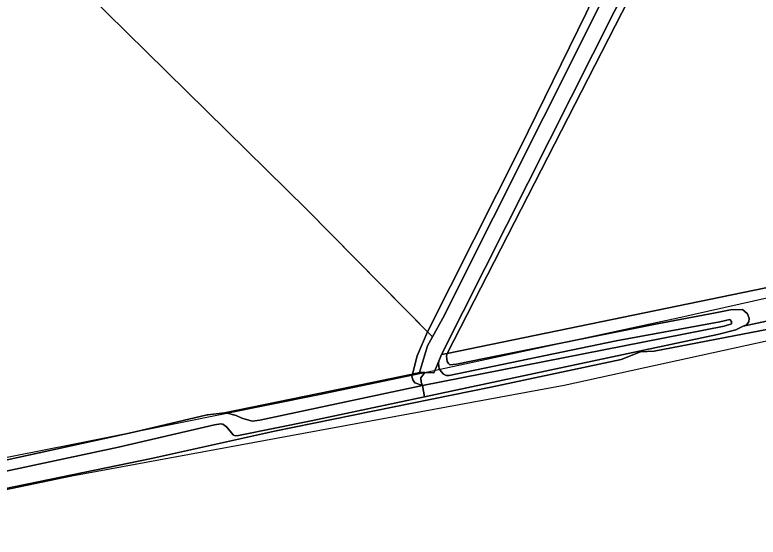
# Model space of a CAD drawing. Extents: x 162879 to 165540, y 384011 to 385181.
# Drawn here: x 163608.1 to 163714.4, y 384087.1 to 384161.7 of the extents above; entities that cross this region are included whole.
import ezdxf

# ---------------------------------------------------------------- set-up
doc = ezdxf.new("R2010")
doc.units = 0
for name, color, linetype in [('IMGEO_Bouwland', 7, 'Continuous'), ('IMGEO_Grasland_agrarisch', 7, 'Continuous'), ('IMGEO_Grasland_overig', 7, 'Continuous'), ('IMGEO_Greppel_droge_sloot', 7, 'Continuous'), ('IMGEO_Hek', 7, 'Continuous'), ('IMGEO_Oever', 7, 'Continuous'), ('IMGEO_Spoorbaan_halfverhard', 7, 'Continuous'), ('IMGEO_Struiken', 7, 'Continuous'), ('IMGEO_Waterloop', 7, 'Continuous')]:
    doc.layers.add(name, color=color, linetype=linetype)

msp = doc.modelspace()

# ---------------------------------------------------------------- linework, layer by layer
at = {"layer": 'IMGEO_Bouwland'}
msp.add_lwpolyline([(163794.91, 384218.78), (163762.51, 384214.71), (163744.98, 384211.21), (163696.26, 384199.93), (163694.8, 384199.6), (163700.88, 384183.88), (163702.16, 384180.42), (163702.07, 384177.18), (163701.6, 384175.2), (163669.93, 384113.34), (163764.07, 384132.73), (163800.48, 384140.23)], dxfattribs=at)
at = {"layer": 'IMGEO_Grasland_agrarisch'}
msp.add_lwpolyline([(163688.91, 384203.3), (163687.95, 384203.1), (163688.59, 384201.03), (163643.49, 384192.85), (163615.03, 384187.69), (163610.51, 384182.07), (163609.74, 384173.4), (163649.77, 384133.98), (163667.08, 384116.41), (163680.31, 384142.65), (163689.8, 384161.99), (163693.49, 384170), (163696.13, 384175.79), (163696.96, 384177.7), (163697.14, 384178.42), (163697.14, 384179.2), (163696.94, 384180.18), (163696.71, 384181.26)], close=True, dxfattribs=at)
msp.add_lwpolyline([(163573.38, 384090.79), (163625.3, 384102.13), (163635.57, 384104.54), (163635.67, 384104.53), (163637.7, 384104.78), (163637.82, 384104.8), (163651.54, 384107.62), (163664.96, 384110.38), (163665.63, 384113), (163667.08, 384116.41), (163649.77, 384133.98), (163609.74, 384173.4), (163610.51, 384182.07), (163615.03, 384187.69), (163609.88, 384193.99), (163605.51, 384199.33)], dxfattribs=at)
at = {"layer": 'IMGEO_Grasland_overig'}
for points in [[(163716.26, 384118.08), (163712.25, 384117.22), (163711.18, 384116.72), (163708.59, 384116.04), (163666.66, 384107.12), (163650.45, 384103.67), (163640.07, 384101.57), (163639.58, 384101.53), (163639.34, 384101.63), (163638.33, 384102.82), (163637.81, 384103.23), (163637.54, 384103.28), (163636.63, 384103.12), (163622.92, 384099.92), (163605.87, 384096.28)], [(163588.66, 384090.3), (163627.62, 384098.32), (163645.22, 384102.21), (163676.14, 384108.52), (163694.82, 384112.47), (163697.58, 384113.54), (163699.5, 384113.65), (163718.33, 384117.26)], [(163605.87, 384096.28), (163622.92, 384099.92), (163636.63, 384103.12), (163637.54, 384103.28), (163637.81, 384103.23), (163638.33, 384102.82), (163639.34, 384101.63), (163639.58, 384101.53), (163640.07, 384101.57), (163650.45, 384103.67), (163666.66, 384107.12), (163666.36, 384108.74), (163643.12, 384103.76), (163642.04, 384103.66), (163640.53, 384104.07), (163639.75, 384104.45), (163638.27, 384104.81), (163637.82, 384104.8), (163637.7, 384104.78), (163635.67, 384104.53), (163635.57, 384104.54), (163625.3, 384102.13), (163573.38, 384090.79)]]:
    msp.add_lwpolyline(points, dxfattribs=at)
msp.add_lwpolyline([(163637.82, 384104.8), (163638.27, 384104.81), (163639.75, 384104.45), (163640.53, 384104.07), (163642.04, 384103.66), (163643.12, 384103.76), (163666.36, 384108.74), (163665.29, 384109.11), (163664.99, 384109.54), (163664.86, 384110.06), (163664.96, 384110.38), (163651.54, 384107.62)], close=True, dxfattribs=at)
at = {"layer": 'IMGEO_Greppel_droge_sloot'}
msp.add_lwpolyline([(163666.74, 384110.58), (163666.15, 384109.86), (163666.18, 384109.24), (163666.36, 384108.74), (163709.53, 384117.22), (163710.58, 384117.58), (163710.6, 384117.9), (163710.34, 384118.17), (163708.92, 384117.84), (163694.1, 384115.14), (163670.19, 384110.15), (163669.76, 384110.17), (163669.38, 384110.37), (163669.03, 384110.72), (163668.79, 384111.12), (163668.65, 384111.91), (163668.7, 384112.24), (163668.18, 384110.99), (163668, 384110.56)], close=True, dxfattribs=at)
at = {"layer": 'IMGEO_Hek'}
for points in [[(163667.79, 384115.68), (163649.77, 384133.98), (163609.74, 384173.4), (163610.51, 384182.07), (163615.03, 384187.69)], [(163586.69, 384094.3), (163598.55, 384096.77), (163607.68, 384098.63), (163616.63, 384100.42), (163622.58, 384101.6), (163630.81, 384103.26), (163651.43, 384107.4), (163667.16, 384110.71), (163702.89, 384118.44), (163814.31, 384143.43)], [(163635.57, 384104.54), (163635.67, 384104.53)]]:
    msp.add_lwpolyline(points, dxfattribs=at)
at = {"layer": 'IMGEO_Oever'}
for points in [[(163788.61, 384223.38), (163775.52, 384221.67), (163744.06, 384215), (163691.89, 384203.93), (163688.91, 384203.3), (163696.71, 384181.26), (163696.94, 384180.18), (163697.14, 384179.2), (163697.14, 384178.42), (163696.96, 384177.7), (163696.13, 384175.79), (163693.49, 384170), (163689.8, 384161.99), (163680.31, 384142.65), (163667.08, 384116.41), (163665.63, 384113), (163664.96, 384110.38), (163665.94, 384110.59), (163667.08, 384114.4), (163667.79, 384115.68), (163669.27, 384118.36), (163690.88, 384161.41), (163697.69, 384175.55)], [(163700.05, 384174.61), (163669.08, 384113.16), (163669.93, 384113.34), (163701.6, 384175.2), (163702.07, 384177.18), (163702.16, 384180.42), (163700.88, 384183.88), (163694.8, 384199.6), (163696.26, 384199.93)]]:
    msp.add_lwpolyline(points, dxfattribs=at)
for points in [[(163669.93, 384113.34), (163669.08, 384113.16), (163668.7, 384112.24), (163668.65, 384111.91), (163668.79, 384111.12), (163669.03, 384110.72), (163669.38, 384110.37), (163669.76, 384110.17), (163670.19, 384110.15), (163694.1, 384115.14), (163708.92, 384117.84), (163710.34, 384118.17), (163710.6, 384117.9), (163710.58, 384117.58), (163709.53, 384117.22), (163666.36, 384108.74), (163666.66, 384107.12), (163708.59, 384116.04), (163711.18, 384116.72), (163712.25, 384117.22), (163712.71, 384117.44), (163713.07, 384117.83), (163713.11, 384118.34), (163712.88, 384118.99), (163712.13, 384119.6), (163710.45, 384119.54), (163708.29, 384119.12), (163699.93, 384117.56), (163675.43, 384112.64), (163671.26, 384111.8), (163670.27, 384111.7), (163670.08, 384111.87), (163669.92, 384112.18), (163669.81, 384112.93)], [(163666.74, 384110.58), (163666.29, 384110.58), (163665.94, 384110.59), (163664.96, 384110.38), (163664.86, 384110.06), (163664.99, 384109.54), (163665.29, 384109.11), (163666.36, 384108.74), (163666.18, 384109.24), (163666.15, 384109.86)]]:
    msp.add_lwpolyline(points, close=True, dxfattribs=at)
at = {"layer": 'IMGEO_Spoorbaan_halfverhard'}
msp.add_lwpolyline([(163790.97, 384132.49), (163757.52, 384125.78), (163750.21, 384123.78), (163718.33, 384117.26), (163699.5, 384113.65), (163697.58, 384113.54), (163694.82, 384112.47), (163676.14, 384108.52), (163645.22, 384102.21), (163627.62, 384098.32), (163588.66, 384090.3), (163583.53, 384089.98), (163580.25, 384089.22), (163576.93, 384088.08), (163574.07, 384087.47), (163574.16, 384087.06), (163616.21, 384095.81), (163686.66, 384108.81), (163730.43, 384118.39), (163841.31, 384141.31)], dxfattribs=at)
at = {"layer": 'IMGEO_Struiken'}
msp.add_lwpolyline([(163764.07, 384132.73), (163669.93, 384113.34), (163669.81, 384112.93), (163669.92, 384112.18), (163670.08, 384111.87), (163670.27, 384111.7), (163671.26, 384111.8), (163675.43, 384112.64), (163699.93, 384117.56), (163708.29, 384119.12), (163710.45, 384119.54), (163712.13, 384119.6), (163712.88, 384118.99), (163713.11, 384118.34), (163713.07, 384117.83), (163712.71, 384117.44), (163712.25, 384117.22), (163716.26, 384118.08)], dxfattribs=at)
at = {"layer": 'IMGEO_Waterloop'}
msp.add_lwpolyline([(163697.69, 384175.55), (163690.88, 384161.41), (163669.27, 384118.36), (163667.79, 384115.68), (163667.08, 384114.4), (163665.94, 384110.59), (163666.29, 384110.58), (163666.74, 384110.58), (163668, 384110.56), (163668.18, 384110.99), (163668.7, 384112.24), (163669.08, 384113.16), (163700.05, 384174.61)], dxfattribs=at)

doc.saveas('drawing.dxf')
